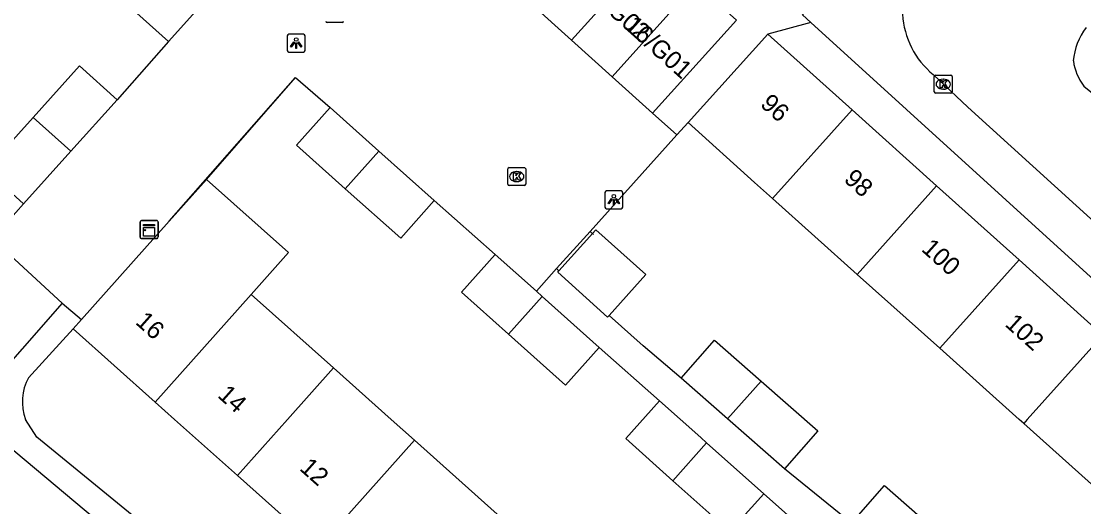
# Model space of a CAD drawing. Extents: x 159040 to 160094, y 381214 to 382518.
# Drawn here: x 159439.8 to 159499.2, y 381995.1 to 382022.2 of the extents above; entities that cross this region are included whole.
import ezdxf

# ---------------------------------------------------------------- set-up
doc = ezdxf.new("R2010")
doc.units = 0
for name, color, linetype in [('IMGEO_Kast', 7, 'Continuous'), ('IMGEO_Kolk', 7, 'Continuous'), ('IMGEO_Lichtpunt', 7, 'Continuous'), ('IMGEO_Muur', 7, 'Continuous'), ('IMGEO_Pand', 7, 'Continuous'), ('IMGEO_Pand_nummerreeks', 7, 'Continuous'), ('IMGEO_Rijbaan_lokaal_open', 7, 'Continuous'), ('IMGEO_Voetpad_open', 7, 'Continuous')]:
    doc.layers.add(name, color=color, linetype=linetype)

msp = doc.modelspace()

# ---------------------------------------------------------------- linework, layer by layer
at = {"layer": 'IMGEO_Kast'}
for p, q in [((159446.471, 382010.182), (159446.471, 382011.023)), ((159446.471, 382011.023), (159446.471, 382010.182)), ((159446.546, 382011.107), (159447.387, 382011.107)), ((159447.387, 382011.107), (159446.546, 382011.107)), ((159447.471, 382011.032), (159447.471, 382010.191)), ((159447.471, 382010.191), (159447.471, 382011.032)), ((159447.396, 382010.107), (159446.555, 382010.107)), ((159446.555, 382010.107), (159447.396, 382010.107))]:
    msp.add_line(p, q, dxfattribs=at)
for points in [[(159446.666, 382010.897), (159447.266, 382010.897), (159447.266, 382010.812), (159446.666, 382010.812), (159446.666, 382010.897)], [(159446.666, 382010.722), (159447.266, 382010.722), (159447.266, 382010.233), (159446.666, 382010.233), (159446.666, 382010.722)]]:
    msp.add_lwpolyline(points, dxfattribs=at)
msp.add_circle((159446.75, 382010.571), 0.0377, dxfattribs=at)
for centre, start, end in [((159446.549, 382011.029), 92.4484, 184.28452), ((159446.549, 382011.029), 92.4484, 184.28452), ((159447.393, 382011.029), 2.4484, 94.28452), ((159447.393, 382011.029), 2.4484, 94.28452), ((159446.549, 382010.185), 182.4484, 274.28452), ((159446.549, 382010.185), 182.4484, 274.28452), ((159447.393, 382010.185), 272.4484, 4.28452), ((159447.393, 382010.185), 272.4484, 4.28452)]:
    msp.add_arc(centre, 0.0779, start, end, dxfattribs=at)
at = {"layer": 'IMGEO_Kolk'}
for p, q in [((159457.767, 382022.166), (159456.915, 382022.166)), ((159490.854, 382018.3), (159490.854, 382019.152)), ((159490.929, 382019.226), (159491.781, 382019.226)), ((159491.342, 382019.006), (159491.367, 382019.006)), ((159491.855, 382019.152), (159491.855, 382018.3)), ((159491.781, 382018.226), (159490.929, 382018.226)), ((159491.365, 382018.446), (159491.34, 382018.446)), ((159467.017, 382013.14), (159467.017, 382013.992)), ((159467.092, 382014.066), (159467.944, 382014.066)), ((159468.018, 382013.992), (159468.018, 382013.14)), ((159467.505, 382013.846), (159467.53, 382013.846)), ((159467.944, 382013.066), (159467.092, 382013.066)), ((159467.528, 382013.286), (159467.503, 382013.286))]:
    msp.add_line(p, q, dxfattribs=at)
for points in [[(159457.767, 382022.166), (159456.915, 382022.166)], [(159490.854, 382018.3), (159490.854, 382019.152)], [(159490.929, 382019.226), (159491.781, 382019.226)], [(159491.175, 382018.926), (159491.298, 382018.926), (159491.298, 382018.775), (159491.428, 382018.926), (159491.592, 382018.926), (159491.446, 382018.775), (159491.599, 382018.526), (159491.447, 382018.526), (159491.362, 382018.69), (159491.298, 382018.623), (159491.298, 382018.526), (159491.175, 382018.526), (159491.175, 382018.926)], [(159491.855, 382019.152), (159491.855, 382018.3)], [(159491.781, 382018.226), (159490.929, 382018.226)], [(159467.017, 382013.14), (159467.017, 382013.992)], [(159467.092, 382014.066), (159467.944, 382014.066)], [(159468.018, 382013.992), (159468.018, 382013.14)], [(159467.338, 382013.766), (159467.461, 382013.766), (159467.461, 382013.615), (159467.591, 382013.766), (159467.755, 382013.766), (159467.609, 382013.615), (159467.762, 382013.366), (159467.61, 382013.366), (159467.525, 382013.53), (159467.461, 382013.463), (159467.461, 382013.366), (159467.338, 382013.366), (159467.338, 382013.766)], [(159467.944, 382013.066), (159467.092, 382013.066)]]:
    msp.add_lwpolyline(points, dxfattribs=at)
for centre, start, end in [((159456.917, 382022.242), 181.55205, 268.44795), ((159456.917, 382022.242), 181.55205, 268.44795), ((159457.765, 382022.242), 271.55205, 358.44795), ((159457.765, 382022.242), 271.55205, 358.44795), ((159490.931, 382019.15), 91.55205, 178.44795), ((159490.931, 382019.15), 91.55205, 178.44795), ((159491.779, 382019.15), 1.55205, 88.44795), ((159491.779, 382019.15), 1.55205, 88.44795), ((159490.931, 382018.302), 181.55205, 268.44795), ((159490.931, 382018.302), 181.55205, 268.44795), ((159491.779, 382018.302), 271.55205, 358.44795), ((159491.779, 382018.302), 271.55205, 358.44795), ((159467.094, 382013.99), 91.55205, 178.44795), ((159467.094, 382013.99), 91.55205, 178.44795), ((159467.942, 382013.99), 1.55205, 88.44795), ((159467.942, 382013.99), 1.55205, 88.44795), ((159467.094, 382013.142), 181.55205, 268.44795), ((159467.094, 382013.142), 181.55205, 268.44795), ((159467.942, 382013.142), 271.55205, 358.44795), ((159467.942, 382013.142), 271.55205, 358.44795)]:
    msp.add_arc(centre, 0.0765, start, end, dxfattribs=at)
for centre, major_axis, ratio, start_param, end_param in [((159491.341, 382018.726), (-0.387, 0.002), 0.722429, 4.712389, 7.853982), ((159491.366, 382018.726), (-0.39, 0.002), 0.717154, 1.570796, 4.712389), ((159467.504, 382013.566), (-0.387, 0.002), 0.722429, 4.712389, 7.853982), ((159467.529, 382013.566), (-0.39, 0.002), 0.717154, 1.570796, 4.712389)]:
    msp.add_ellipse(centre, major_axis=major_axis, ratio=ratio, start_param=start_param, end_param=end_param, dxfattribs=at)
at = {"layer": 'IMGEO_Lichtpunt'}
for p, q in [((159454.695, 382021.421), (159454.695, 382020.614)), ((159454.695, 382021.421), (159454.695, 382020.614)), ((159455.597, 382021.516), (159454.789, 382021.516)), ((159455.597, 382021.516), (159454.789, 382021.516)), ((159455.691, 382020.614), (159455.691, 382021.421)), ((159455.691, 382020.614), (159455.691, 382021.421)), ((159454.789, 382020.52), (159455.597, 382020.52)), ((159454.789, 382020.52), (159455.597, 382020.52)), ((159473.348, 382012.764), (159472.54, 382012.764)), ((159473.348, 382012.764), (159472.54, 382012.764)), ((159472.446, 382012.669), (159472.446, 382011.862)), ((159472.446, 382012.669), (159472.446, 382011.862)), ((159473.442, 382011.862), (159473.442, 382012.669)), ((159473.442, 382011.862), (159473.442, 382012.669)), ((159472.54, 382011.768), (159473.348, 382011.768)), ((159472.54, 382011.768), (159473.348, 382011.768))]:
    msp.add_line(p, q, dxfattribs=at)
for points in [[(159455.069, 382021.085), (159455.108, 382021.057), (159454.92, 382020.795), (159454.882, 382020.822), (159455.069, 382021.085)], [(159455.171, 382021.037), (159455.218, 382021.037), (159455.218, 382020.715), (159455.171, 382020.715), (159455.171, 382021.037)], [(159455.281, 382021.057), (159455.319, 382021.084), (159455.506, 382020.822), (159455.467, 382020.794), (159455.281, 382021.057)], [(159472.82, 382012.333), (159472.859, 382012.305), (159472.671, 382012.043), (159472.633, 382012.07), (159472.82, 382012.333)], [(159472.922, 382012.285), (159472.969, 382012.285), (159472.969, 382011.963), (159472.922, 382011.963), (159472.922, 382012.285)], [(159473.032, 382012.305), (159473.07, 382012.332), (159473.257, 382012.07), (159473.218, 382012.042), (159473.032, 382012.305)]]:
    msp.add_lwpolyline(points, dxfattribs=at)
for centre in [(159455.194, 382021.219), (159472.945, 382012.467)]:
    msp.add_circle(centre, 0.0994, dxfattribs=at)
for centre, start, end in [((159454.789, 382021.421), 90, 180), ((159454.789, 382021.421), 90, 180), ((159455.597, 382021.421), 0, 90), ((159455.597, 382021.421), 0, 90), ((159454.789, 382020.614), 180, 270), ((159454.789, 382020.614), 180, 270), ((159455.597, 382020.614), 270, 0), ((159455.597, 382020.614), 270, 360), ((159472.54, 382012.669), 90, 180), ((159472.54, 382012.669), 90, 180), ((159473.348, 382012.669), 0, 90), ((159473.348, 382012.669), 0, 90), ((159472.54, 382011.862), 180, 270), ((159472.54, 382011.862), 180, 270), ((159473.348, 382011.862), 270, 0), ((159473.348, 382011.862), 270, 360)]:
    msp.add_arc(centre, 0.0946, start, end, dxfattribs=at)
at = {"layer": 'IMGEO_Muur'}
for points in [[(159448.093, 382011.072), (159455.154, 382019.108)], [(159476.472, 382015.892), (159477.094, 382016.582)], [(159471.616, 382010.498), (159476.472, 382015.892)], [(159471.808, 382010.326), (159471.616, 382010.498)]]:
    msp.add_lwpolyline(points, dxfattribs=at)
at = {"layer": 'IMGEO_Pand'}
for points in [[(159475.265, 382026.38), (159470.583, 382021.182)], [(159448.056, 382021.101), (159445.939, 382023.001), (159448.648, 382026.02)], [(159450.765, 382024.12), (159448.056, 382021.101)], [(159472.847, 382019.144), (159477.529, 382024.341)], [(159477.529, 382024.341), (159479.792, 382022.302), (159475.11, 382017.105)], [(159470.583, 382021.182), (159468.32, 382023.221)], [(159472.847, 382019.144), (159470.583, 382021.182)], [(159477.094, 382016.582), (159481.546, 382021.525)], [(159481.546, 382021.525), (159486.268, 382017.285)], [(159440.488, 382016.871), (159443.082, 382019.75), (159445.189, 382017.852)], [(159475.11, 382017.105), (159472.847, 382019.144)], [(159445.189, 382017.852), (159442.598, 382014.977)], [(159457.936, 382012.885), (159455.217, 382015.312), (159457.094, 382017.415)], [(159457.094, 382017.415), (159459.81, 382014.991)], [(159486.268, 382017.285), (159481.819, 382012.332)], [(159486.268, 382017.285), (159490.985, 382013.049)], [(159439.956, 382012.046), (159437.85, 382013.944), (159440.488, 382016.871)], [(159440.488, 382016.871), (159442.598, 382014.977)], [(159481.819, 382012.332), (159480.809, 382013.235), (159477.094, 382016.582)], [(159442.598, 382014.977), (159439.956, 382012.046)], [(159457.936, 382012.885), (159459.81, 382014.991)], [(159459.81, 382014.991), (159462.909, 382012.225)], [(159443.192, 382005.582), (159448.093, 382011.072), (159450.178, 382013.407)], [(159450.178, 382013.407), (159454.759, 382009.318), (159452.677, 382006.98)], [(159462.909, 382012.225), (159461.031, 382010.122), (159457.936, 382012.885)], [(159486.544, 382008.105), (159490.985, 382013.049)], [(159490.985, 382013.049), (159495.59, 382008.913)], [(159486.544, 382008.105), (159481.819, 382012.332)], [(159469.879, 382008.305), (159471.944, 382010.597), (159474.73, 382008.087), (159472.677, 382005.807)], [(159467.06, 382004.757), (159464.426, 382007.109), (159466.31, 382009.22)], [(159466.31, 382009.22), (159468.614, 382007.163)], [(159491.158, 382003.979), (159495.59, 382008.913)], [(159495.59, 382008.913), (159500, 382004.953), (159500.275, 382004.706)], [(159472.677, 382005.807), (159472.598, 382005.72), (159469.812, 382008.23), (159469.879, 382008.305)], [(159491.158, 382003.979), (159486.544, 382008.105)], [(159447.317, 382000.961), (159452.677, 382006.98)], [(159452.677, 382006.98), (159457.275, 382002.88)], [(159467.06, 382004.757), (159468.942, 382006.87)], [(159468.614, 382007.163), (159468.942, 382006.87)], [(159468.942, 382006.87), (159472.131, 382004.024)], [(159442.726, 382005.059), (159443.192, 382005.582)], [(159447.317, 382000.961), (159442.726, 382005.059)], [(159472.131, 382004.024), (159470.247, 382001.913), (159467.06, 382004.757)], [(159476.715, 382002.309), (159478.568, 382004.42), (159481.177, 382002.13)], [(159500.275, 382004.706), (159500, 382004.399), (159496.049, 382000), (159495.852, 381999.78)], [(159495.852, 381999.78), (159495.606, 382000), (159491.158, 382003.979)], [(159457.275, 382002.88), (159454.71, 382000), (159451.917, 381996.864)], [(159457.275, 382002.88), (159460.504, 382000), (159461.797, 381998.847)], [(159479.3, 382000.041), (159476.715, 382002.309)], [(159479.3, 382000.041), (159481.177, 382002.13)], [(159481.177, 382002.13), (159484.337, 381999.357), (159482.484, 381997.247)], [(159451.917, 381996.864), (159448.394, 382000), (159447.317, 382000.961)], [(159476.249, 381996.578), (159473.615, 381998.929), (159475.499, 382001.04)], [(159475.499, 382001.04), (159477.803, 381998.983), (159478.13, 381998.691)], [(159482.484, 381997.247), (159479.3, 382000.041)], [(159500.516, 381995.608), (159500, 381996.07), (159495.852, 381999.78)], [(159461.797, 381998.847), (159456.443, 381992.835)], [(159461.797, 381998.847), (159466.429, 381994.716)], [(159476.249, 381996.578), (159478.13, 381998.691)], [(159478.13, 381998.691), (159481.32, 381995.844)], [(159456.443, 381992.835), (159451.917, 381996.864)], [(159481.32, 381995.844), (159479.436, 381993.733), (159476.249, 381996.578)], [(159486.22, 381994.204), (159488.073, 381996.315), (159490.682, 381994.025)]]:
    msp.add_lwpolyline(points, dxfattribs=at)
at = {"layer": 'IMGEO_Rijbaan_lokaal_open'}
for points in [[(159448.056, 382021.101), (159445.189, 382017.852)], [(159490.788, 382019.26), (159492.73, 382017.441), (159500, 382010.851), (159509.17, 382002.691), (159512.001, 382000.201), (159516.095, 381996.601)], [(159450.178, 382013.407), (159455.154, 382019.108), (159457.094, 382017.415)], [(159499.206, 382018.623), (159500, 382017.983), (159511.728, 382007.563), (159514.471, 382004.884), (159516.874, 382002.747)], [(159476.472, 382015.892), (159475.11, 382017.105)], [(159469.748, 382008.423), (159471.616, 382010.498), (159476.472, 382015.892)], [(159493.902, 381953.566), (159490.011, 381956.729), (159478.439, 381966.173), (159470.716, 381972.439), (159465.366, 381976.894), (159453.588, 381986.5), (159445.068, 381993.5), (159438.342, 381999.131), (159437.228, 382000), (159436.96, 382000.209), (159433.343, 382003.032), (159431.111, 382004.883), (159430.938, 382005.027), (159428.686, 382006.888), (159423.484, 382011.193), (159418.831, 382015.025), (159418.213, 382015.458)], [(159462.909, 382012.225), (159466.31, 382009.22)], [(159439.956, 382012.046), (159438.213, 382010.111)], [(159442.11, 382006.504), (159437.623, 382001.389), (159434.521, 382003.863), (159439.224, 382009.155)], [(159439.224, 382009.155), (159442.11, 382006.504)], [(159468.614, 382007.163), (159469.748, 382008.423)], [(159442.11, 382006.504), (159443.192, 382005.582)]]:
    msp.add_lwpolyline(points, dxfattribs=at)
for centre, radius, start, end in [((159493.881, 382022.956), 4.82, 183.91352, 230.07102), ((159502.162, 382019.734), 3.55, 142.6812, 175.32624), ((159501.69, 382020.476), 3.099, 188.41347, 216.73324)]:
    msp.add_arc(centre, radius, start, end, dxfattribs=at)
at = {"layer": 'IMGEO_Voetpad_open'}
for points in [[(159483.959, 382022.179), (159483.492, 382022.604), (159484.031, 382023.217)], [(159483.959, 382022.179), (159481.546, 382021.525)], [(159504.907, 382000.546), (159506.16, 382001.984), (159500, 382007.587), (159483.959, 382022.179)], [(159477.094, 382016.582), (159476.472, 382015.892)], [(159469.879, 382008.305), (159469.748, 382008.423)], [(159476.715, 382002.309), (159474.582, 382004.107), (159472.677, 382005.807)], [(159440.227, 382002.331), (159442.726, 382005.059)], [(159472.131, 382004.024), (159475.499, 382001.04)], [(159476.864, 381969.447), (159440.692, 381999.01), (159440.063, 382000)], [(159486.22, 381994.204), (159482.484, 381997.247)], [(159481.32, 381995.844), (159484.659, 381992.886)]]:
    msp.add_lwpolyline(points, dxfattribs=at)
msp.add_arc((159442.703, 382000.986), 2.818, 151.48265, 200.4684, dxfattribs=at)

# ---------------------------------------------------------------- texts
at = {"layer": 'IMGEO_Pand_nummerreeks'}
for s, rotation, p in [('16/G02', 318.05658, (159471.142, 382024.003)), ('16/G01', 318.05658, (159473.489, 382021.894)), ('96', 318.07504, (159481.075, 382017.538)), ('98', 318.07504, (159485.75, 382013.341)), ('100', 318.07504, (159490.081, 382009.453)), ('16', 318.27721, (159446.152, 382005.38)), ('102', 318.07504, (159494.748, 382005.261)), ('14', 318.27847, (159450.747, 382001.282)), ('12', 318.31363, (159455.328, 381997.211))]:
    msp.add_text(s, height=1, rotation=rotation, dxfattribs=at).set_placement(p)

doc.saveas('drawing.dxf')
